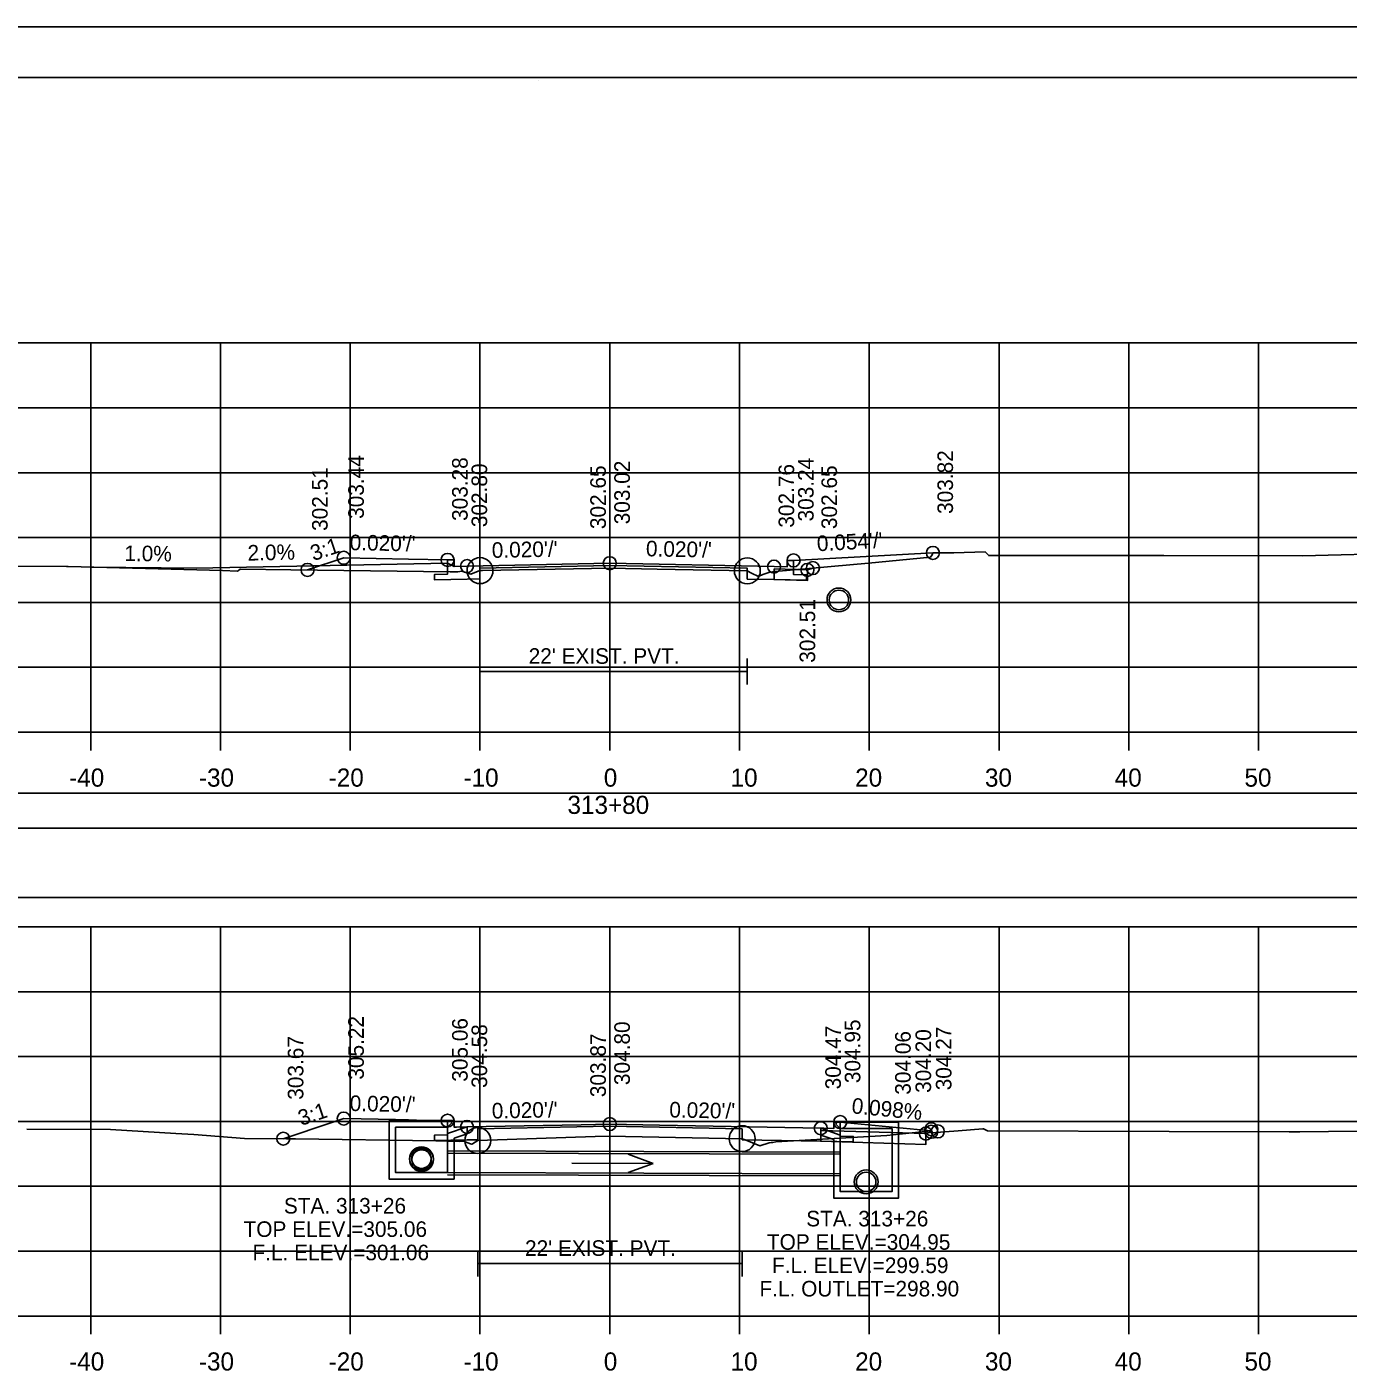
# Model space of a CAD drawing. Extents: x 1370538 to 1372872, y 376220 to 381127.
# Drawn here: x 1371330.4 to 1371432.2, y 378158.8 to 378262.5 of the extents above; entities that cross this region are included whole.
import ezdxf

# ---------------------------------------------------------------- set-up
doc = ezdxf.new("R2010")
doc.units = 0
for name, color, linetype in [('R_Border', 7, 'Continuous'), ('R_Border Notes', 7, 'Continuous'), ('R_Border PE', 7, 'Continuous'), ('R_Border Prem', 7, 'Continuous'), ('R_Dimension', 7, 'Continuous'), ('R_Fin Surface', 7, 'Continuous'), ('R_Grid', 7, 'Continuous'), ('R_Horz Alg Annot', 7, 'Continuous'), ('R_No Plot', 7, 'Continuous'), ('R_Water', 7, 'Continuous'), ('R_Water Annot', 7, 'Continuous'), ('R_Xsect Elev', 7, 'Continuous'), ('R_Xsect Slope', 7, 'Continuous')]:
    doc.layers.add(name, color=color, linetype=linetype)

msp = doc.modelspace()

# ---------------------------------------------------------------- linework, layer by layer
at = {"layer": 'R_Border'}
for p, q in [((1371365.29, 378213.86), (1371365.29, 378211.86)), ((1371385.89, 378213.86), (1371385.89, 378211.86)), ((1371365.29, 378212.86), (1371385.89, 378212.86)), ((1371365.12, 378168.23), (1371365.12, 378166.23)), ((1371385.49, 378168.23), (1371385.49, 378166.23)), ((1371365.12, 378167.23), (1371385.49, 378167.23))]:
    msp.add_line(p, q, dxfattribs=at)
for points in [[(1371375.29, 378221.04), (1371365.29, 378220.84), (1371365.29, 378220), (1371364.29, 378219.98), (1371361.79, 378219.93), (1371361.79, 378220.35), (1371362.79, 378220.37), (1371362.79, 378221.47)], [(1371389.45, 378221.43), (1371389.45, 378220.34), (1371390.45, 378220.32), (1371390.45, 378219.9), (1371387.95, 378219.95), (1371385.89, 378219.99), (1371385.89, 378220.82), (1371375.29, 378221.04)], [(1371375.29, 378177.82), (1371365.12, 378177.62), (1371365.12, 378176.78), (1371364.29, 378176.77), (1371361.79, 378176.72), (1371361.79, 378177.14), (1371362.79, 378177.16), (1371362.79, 378178.25)], [(1371393.05, 378178.14), (1371393.05, 378177.05), (1371394.05, 378177.03), (1371394.05, 378176.61), (1371391.55, 378176.66), (1371385.5, 378176.78), (1371385.49, 378177.61), (1371375.29, 378177.82)]]:
    msp.add_lwpolyline(points, dxfattribs=at)
at = {"layer": 'R_Border Notes'}
for p, q in [((1371217.29, 378258.65), (1371533.47, 378258.65)), ((1371369.81, 378258.39), (1371369.81, 378258.39)), ((1371369.81, 378258.39), (1371369.81, 378258.39))]:
    msp.add_line(p, q, dxfattribs=at)
at = {"layer": 'R_Border Prem'}
for p, q in [((1371225.29, 378208.19), (1371525.29, 378208.19)), ((1371335.29, 378206.79), (1371335.29, 378208.19)), ((1371345.29, 378206.79), (1371345.29, 378208.19)), ((1371355.29, 378206.79), (1371355.29, 378208.19)), ((1371365.29, 378206.79), (1371365.29, 378208.19)), ((1371375.29, 378206.79), (1371375.29, 378208.19)), ((1371385.29, 378206.79), (1371385.29, 378208.19)), ((1371395.29, 378206.79), (1371395.29, 378208.19)), ((1371405.29, 378206.79), (1371405.29, 378208.19)), ((1371415.29, 378206.79), (1371415.29, 378208.19)), ((1371425.29, 378206.79), (1371425.29, 378208.19)), ((1371225.29, 378163.19), (1371525.29, 378163.19)), ((1371335.29, 378161.79), (1371335.29, 378163.19)), ((1371345.29, 378161.79), (1371345.29, 378163.19)), ((1371355.29, 378161.79), (1371355.29, 378163.19)), ((1371365.29, 378161.79), (1371365.29, 378163.19)), ((1371375.29, 378161.79), (1371375.29, 378163.19)), ((1371385.29, 378161.79), (1371385.29, 378163.19)), ((1371395.29, 378161.79), (1371395.29, 378163.19)), ((1371405.29, 378161.79), (1371405.29, 378163.19)), ((1371415.29, 378161.79), (1371415.29, 378163.19)), ((1371425.29, 378161.79), (1371425.29, 378163.19))]:
    msp.add_line(p, q, dxfattribs=at)
at = {"layer": 'R_Dimension'}
for points in [[(1371317.56, 378220.98), (1371333.42, 378220.96), (1371333.47, 378220.96), (1371333.56, 378220.95), (1371345.44, 378220.64), (1371346.6, 378220.61), (1371346.67, 378220.64), (1371346.81, 378220.75), (1371346.84, 378220.75), (1371350.72, 378220.71), (1371362.99, 378220.56), (1371363.58, 378220.55), (1371363.59, 378220.55), (1371363.89, 378220.6), (1371363.9, 378220.6), (1371364.58, 378220.36), (1371365.28, 378220.64), (1371365.29, 378220.64), (1371365.49, 378220.64), (1371375.29, 378220.84), (1371378.94, 378220.75), (1371385.89, 378220.62), (1371386.2, 378220.45), (1371386.76, 378220.19), (1371387.09, 378220.33), (1371387.62, 378220.51), (1371387.84, 378220.55), (1371388.04, 378220.58), (1371395.22, 378221.21), (1371400, 378221.67), (1371400.13, 378221.87), (1371400.19, 378222.01), (1371401.81, 378222.01), (1371404.22, 378222.08), (1371404.38, 378221.94), (1371404.49, 378221.8), (1371417.98, 378221.81), (1371428.66, 378221.79), (1371436.62, 378221.99)], [(1371330.36, 378177.6), (1371336.83, 378177.58), (1371341.86, 378177.26), (1371343.23, 378177.18), (1371347.15, 378176.88), (1371350.37, 378176.86), (1371351.07, 378176.85), (1371361.9, 378176.69), (1371363.69, 378176.65), (1371363.97, 378176.68), (1371364.02, 378176.68), (1371364.57, 378176.47), (1371364.66, 378176.43), (1371364.72, 378176.47), (1371365.12, 378176.72), (1371374.17, 378177.02), (1371375.26, 378177.06), (1371376.5, 378177.04), (1371385.49, 378176.86), (1371385.72, 378176.77), (1371386.86, 378176.3), (1371387.57, 378176.53), (1371387.74, 378176.56), (1371387.85, 378176.57), (1371388.09, 378176.61), (1371396.64, 378177.1), (1371400.06, 378177.46), (1371400.08, 378177.32), (1371402.13, 378177.47), (1371404.05, 378177.61), (1371404.09, 378177.62), (1371404.39, 378177.47), (1371418.4, 378177.41), (1371427.65, 378177.38), (1371428.46, 378177.39), (1371444.02, 378177.58)]]:
    msp.add_lwpolyline(points, dxfattribs=at)
at = {"layer": 'R_Fin Surface'}
for points in [[(1371375.29, 378221.21), (1371387.95, 378220.95), (1371388.95, 378220.93), (1371388.95, 378221.43), (1371389.45, 378221.43), (1371400.19, 378222.01)], [(1371352, 378220.7), (1371354.79, 378221.63), (1371359.79, 378221.53), (1371362.79, 378221.47), (1371363.29, 378221.47), (1371363.29, 378220.97), (1371364.29, 378220.99), (1371375.29, 378221.21)], [(1371350.13, 378176.86), (1371353.88, 378178.11), (1371354.79, 378178.41), (1371358.79, 378178.33), (1371359.79, 378178.31), (1371360.39, 378178.3), (1371362.79, 378178.25), (1371363.19, 378178.25), (1371363.29, 378178.25), (1371363.29, 378177.85), (1371363.29, 378177.75), (1371363.49, 378177.75), (1371364.29, 378177.77), (1371373.09, 378177.94), (1371375.29, 378177.99)], [(1371375.29, 378177.99), (1371379.12, 378177.91), (1371391.55, 378177.66), (1371391.79, 378177.66), (1371392.55, 378177.64), (1371392.55, 378177.76), (1371392.55, 378178.14), (1371392.67, 378178.14), (1371393.05, 378178.14), (1371400.06, 378177.46)]]:
    msp.add_lwpolyline(points, dxfattribs=at)
at = {"layer": 'R_Grid'}
for p, q in [((1371225.29, 378238.19), (1371525.29, 378238.19)), ((1371335.29, 378208.19), (1371335.29, 378238.19)), ((1371345.29, 378208.19), (1371345.29, 378238.19)), ((1371355.29, 378208.19), (1371355.29, 378238.19)), ((1371365.29, 378208.19), (1371365.29, 378238.19)), ((1371375.29, 378208.19), (1371375.29, 378238.19)), ((1371385.29, 378208.19), (1371385.29, 378238.19)), ((1371395.29, 378208.19), (1371395.29, 378238.19)), ((1371405.29, 378208.19), (1371405.29, 378238.19)), ((1371415.29, 378208.19), (1371415.29, 378238.19)), ((1371425.29, 378208.19), (1371425.29, 378238.19)), ((1371225.29, 378233.19), (1371525.29, 378233.19)), ((1371225.29, 378228.19), (1371525.29, 378228.19)), ((1371225.29, 378223.19), (1371525.29, 378223.19)), ((1371225.29, 378218.19), (1371525.29, 378218.19)), ((1371225.29, 378213.19), (1371525.29, 378213.19)), ((1371225.29, 378208.19), (1371525.29, 378208.19)), ((1371225.29, 378193.19), (1371525.29, 378193.19)), ((1371335.29, 378163.19), (1371335.29, 378193.19)), ((1371345.29, 378163.19), (1371345.29, 378193.19)), ((1371355.29, 378163.19), (1371355.29, 378193.19)), ((1371365.29, 378163.19), (1371365.29, 378193.19)), ((1371375.29, 378163.19), (1371375.29, 378193.19)), ((1371385.29, 378163.19), (1371385.29, 378193.19)), ((1371395.29, 378163.19), (1371395.29, 378193.19)), ((1371405.29, 378163.19), (1371405.29, 378193.19)), ((1371415.29, 378163.19), (1371415.29, 378193.19)), ((1371425.29, 378163.19), (1371425.29, 378193.19)), ((1371225.29, 378188.19), (1371525.29, 378188.19)), ((1371225.29, 378183.19), (1371525.29, 378183.19)), ((1371225.29, 378178.19), (1371525.29, 378178.19)), ((1371225.29, 378173.19), (1371525.29, 378173.19)), ((1371225.29, 378168.19), (1371525.29, 378168.19)), ((1371225.29, 378163.19), (1371525.29, 378163.19))]:
    msp.add_line(p, q, dxfattribs=at)
at = {"layer": 'R_Horz Alg Annot'}
for points in [[(1371387.95, 378220.78), (1371390.52, 378220.7), (1371390.94, 378220.84)], [(1371387.95, 378220.78), (1371387.95, 378219.95), (1371390.52, 378219.87), (1371390.52, 378220.7)], [(1371391.55, 378177.49), (1371399.65, 378177.25), (1371400.07, 378177.39)], [(1371391.55, 378177.49), (1371391.55, 378176.66), (1371399.65, 378176.42), (1371399.65, 378177.25)]]:
    msp.add_lwpolyline(points, dxfattribs=at)
for points in [[(1371218, 378200.78), (1371533.13, 378200.78), (1371533.13, 378203.49), (1371218, 378203.49)], [(1371218, 378195.46), (1371533.13, 378195.46), (1371533.13, 378200.78), (1371218, 378200.78)]]:
    msp.add_lwpolyline(points, close=True, dxfattribs=at)
at = {"layer": 'R_No Plot'}
for p, q in [((1371204.89, 378262.54), (1371538.22, 378262.54)), ((1371362.79, 378175.92), (1371393.05, 378175.83)), ((1371362.79, 378174.08), (1371393.05, 378173.99))]:
    msp.add_line(p, q, dxfattribs=at)
for points in [[(1371204.88, 378262.54), (1371538.22, 378262.54), (1371538.22, 378049.21), (1371204.88, 378049.21)], [(1371451.21, 378258.65), (1371451.21, 378248.77), (1371486.94, 378248.77), (1371486.94, 378245.85), (1371510.14, 378245.85), (1371510.14, 378221.52), (1371533.47, 378221.52), (1371533.47, 378053.19), (1371217.29, 378053.19), (1371217.29, 378258.65)]]:
    msp.add_lwpolyline(points, close=True, dxfattribs=at)
for centre, radius in [((1371354.79, 378221.63), 0.5), ((1371362.79, 378221.47), 0.5), ((1371365.29, 378220.64), 1), ((1371375.29, 378221.21), 0.5), ((1371375.29, 378221.21), 0.5), ((1371389.45, 378221.43), 0.5), ((1371400.19, 378222.01), 0.5), ((1371400.19, 378222.01), 0.5), ((1371352, 378220.7), 0.5), ((1371364.29, 378220.99), 0.5), ((1371385.89, 378220.62), 1), ((1371387.95, 378220.95), 0.5), ((1371390.52, 378220.7), 0.5), ((1371390.94, 378220.84), 0.5), ((1371392.95, 378218.38), 0.917), ((1371354.79, 378178.41), 0.5), ((1371362.79, 378178.25), 0.5), ((1371364.29, 378177.77), 0.5), ((1371375.29, 378177.99), 0.5), ((1371375.29, 378177.99), 0.5), ((1371391.55, 378177.66), 0.5), ((1371393.05, 378178.14), 0.5), ((1371400.07, 378177.59), 0.5), ((1371350.13, 378176.86), 0.5), ((1371365.12, 378176.72), 1), ((1371385.49, 378176.86), 1), ((1371399.65, 378177.25), 0.5), ((1371400.07, 378177.39), 0.5), ((1371400.57, 378177.42), 0.5), ((1371360.78, 378175.32), 0.917), ((1371360.79, 378175.25), 0.917), ((1371395.05, 378173.53), 0.917)]:
    msp.add_circle(centre, radius, dxfattribs=at)
at = {"layer": 'R_Water'}
for p, q in [((1371335.29, 378220.91), (1371343.41, 378220.83)), ((1371362.79, 378221.22), (1371343.41, 378220.83)), ((1371363.29, 378220.97), (1371362.79, 378221.22)), ((1371358.29, 378178.25), (1371363.04, 378178.25)), ((1371358.29, 378176.75), (1371358.29, 378178.25)), ((1371363.12, 378178.08), (1371362.79, 378177.75)), ((1371363.12, 378178.08), (1371363.04, 378178.25)), ((1371392.72, 378177.98), (1371392.8, 378178.14)), ((1371397.55, 378178.14), (1371392.8, 378178.14)), ((1371397.55, 378176.64), (1371397.55, 378178.14)), ((1371358.79, 378176.75), (1371358.79, 378177.75)), ((1371358.79, 378177.75), (1371362.79, 378177.75)), ((1371364.29, 378177.77), (1371362.79, 378177.25)), ((1371362.79, 378176.75), (1371362.79, 378177.25)), ((1371364.29, 378177.24), (1371363.29, 378176.89)), ((1371391.55, 378177.66), (1371393.05, 378177.14)), ((1371391.55, 378177.13), (1371392.55, 378176.79)), ((1371392.72, 378177.98), (1371393.05, 378177.64)), ((1371397.05, 378177.64), (1371393.05, 378177.64)), ((1371393.05, 378176.64), (1371393.05, 378177.14)), ((1371397.05, 378176.64), (1371397.05, 378177.64)), ((1371363.29, 378176.75), (1371363.29, 378176.89)), ((1371392.55, 378176.64), (1371392.55, 378176.79)), ((1371362.79, 378175.75), (1371393.05, 378175.66)), ((1371362.79, 378174.25), (1371393.05, 378174.16))]:
    msp.add_line(p, q, dxfattribs=at)
for points in [[(1371364.29, 378177.24), (1371364.29, 378177.77)], [(1371391.55, 378177.13), (1371391.55, 378177.66)], [(1371363.29, 378176.75), (1371363.29, 378173.75), (1371360.79, 378173.75), (1371358.29, 378173.75), (1371358.29, 378176.75)], [(1371362.79, 378176.75), (1371362.79, 378174.25), (1371360.79, 378174.25), (1371358.79, 378174.25), (1371358.79, 378176.75)], [(1371397.55, 378176.64), (1371397.55, 378172.28), (1371395.05, 378172.28), (1371392.55, 378172.28), (1371392.55, 378176.64)], [(1371397.05, 378176.64), (1371397.05, 378172.78), (1371395.05, 378172.78), (1371393.05, 378172.78), (1371393.05, 378176.64)]]:
    msp.add_lwpolyline(points, dxfattribs=at)
for centre in [(1371392.95, 378218.38), (1371360.78, 378175.32), (1371360.79, 378175.25), (1371395.05, 378173.53)]:
    msp.add_circle(centre, 0.75, dxfattribs=at)
at = {"layer": 'R_Water Annot'}
for p, q in [((1371372.36, 378174.97), (1371378.64, 378174.95)), ((1371378.64, 378174.95), (1371376.71, 378174.26)), ((1371378.64, 378174.95), (1371376.72, 378175.66))]:
    msp.add_line(p, q, dxfattribs=at)
at = {"layer": 'R_Xsect Elev'}
for p, q in [((1371375.29, 378220.84), (1371375.29, 378230.84)), ((1371375.29, 378177.06), (1371375.29, 378187.06))]:
    msp.add_line(p, q, dxfattribs=at)

# ---------------------------------------------------------------- texts
at = {"layer": 'R_Border PE'}
for s, p in [('-40', (1371333.63, 378203.99)), ('-30', (1371343.63, 378203.99)), ('-20', (1371353.63, 378203.99)), ('-10', (1371364.02, 378203.99)), ('0', (1371374.83, 378203.99)), ('10', (1371384.6, 378203.99)), ('20', (1371394.2, 378203.99)), ('30', (1371404.2, 378203.99)), ('40', (1371414.2, 378203.99)), ('50', (1371424.2, 378203.99)), ('313+80', (1371372.03, 378201.89)), ('-40', (1371333.63, 378158.99)), ('-30', (1371343.63, 378158.99)), ('-20', (1371353.63, 378158.99)), ('-10', (1371364.02, 378158.99)), ('0', (1371374.83, 378158.99)), ('10', (1371384.6, 378158.99)), ('20', (1371394.2, 378158.99)), ('30', (1371404.2, 378158.99)), ('40', (1371414.2, 378158.99)), ('50', (1371424.2, 378158.99))]:
    msp.add_text(s, height=1.4, dxfattribs=at).set_placement(p)
at = {"layer": 'R_Water'}
for p in [(1371369.04, 378213.46), (1371368.76, 378167.83)]:
    msp.add_text("22' EXIST. PVT.", height=1.2, dxfattribs=at).set_placement(p)
at = {"layer": 'R_Water Annot'}
for s, p in [('STA. 313+26', (1371350.18, 378171.09)), ('STA. 313+26', (1371390.43, 378170.1)), ('TOP ELEV.=305.06', (1371347.07, 378169.29)), ('TOP ELEV.=304.95', (1371387.4, 378168.3)), ('F.L. ELEV.=301.06', (1371347.76, 378167.49)), ('F.L. ELEV.=299.59', (1371387.79, 378166.5)), ('F.L. OUTLET=298.90', (1371386.83, 378164.7))]:
    msp.add_text(s, height=1.2, dxfattribs=at).set_placement(p)
at = {"layer": 'R_Xsect Elev'}
for s, rotation, p in [('303.44', 90, (1371356.34, 378224.63)), ('303.28', 90, (1371364.34, 378224.47)), ('303.02', 90, (1371376.84, 378224.21)), ('303.24', 90, (1371391, 378224.43)), ('303.82', 90, (1371401.74, 378225.01)), ('302.51', 90, (1371353.55, 378223.7)), ('302.80', 90, (1371365.84, 378223.99)), ('302.65', 90, (1371374.99, 378223.84)), ('302.76', 90, (1371389.5, 378223.95)), ('302.65', 90, (1371392.8, 378223.84)), ('2.0%', 1.1458, (1371347.39, 378221.41)), ('1.0%', 359.4271, (1371337.88, 378221.38)), ('302.51', 90, (1371391.12, 378213.54)), ('305.22', 90, (1371356.34, 378181.41)), ('305.06', 90, (1371364.34, 378181.25)), ('304.58', 90, (1371365.84, 378180.77)), ('304.80', 90, (1371376.84, 378180.99)), ('304.47', 90, (1371393.1, 378180.66)), ('304.95', 90, (1371394.6, 378181.14)), ('304.27', 90, (1371401.62, 378180.59)), ('303.67', 90, (1371351.68, 378179.86)), ('303.87', 90, (1371374.99, 378180.06)), ('304.06', 90, (1371398.48, 378180.25)), ('304.20', 90, (1371400.05, 378180.39))]:
    msp.add_text(s, height=1.2, rotation=rotation, dxfattribs=at).set_placement(p)
at = {"layer": 'R_Xsect Slope'}
for s, rotation, p in [('3:1', 18.4349, (1371352.45, 378221.37)), ("0.020'/'", 358.8542, (1371355.24, 378222.22)), ("0.020'/'", 1.1458, (1371366.21, 378221.62)), ("0.020'/'", 358.8542, (1371378.07, 378221.75)), ("0.054'/'", 3.0684, (1371391.28, 378222.13)), ("0.020'/'", 358.8542, (1371355.24, 378179)), ('3:1', 18.4349, (1371351.51, 378177.84)), ("0.020'/'", 1.1458, (1371366.21, 378178.41)), ("0.020'/'", 358.8542, (1371379.87, 378178.5)), ('0.098%', 354.4109, (1371393.89, 378178.82))]:
    msp.add_text(s, height=1.2, rotation=rotation, dxfattribs=at).set_placement(p)

doc.saveas('drawing.dxf')
